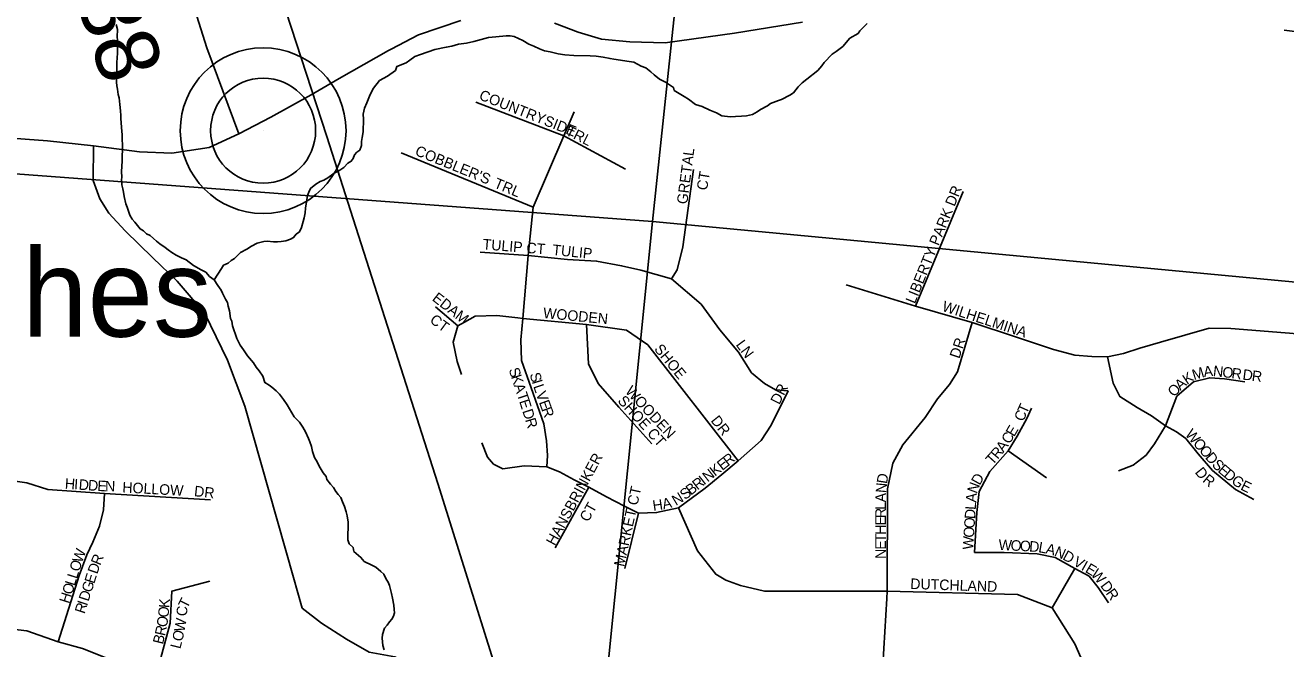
# Model space of a CAD drawing. Extents: x 1310247 to 1552180, y 377264 to 706493.
# Drawn here: x 1428130 to 1434105, y 508390 to 511347 of the extents above; entities that cross this region are included whole.
import ezdxf

# ---------------------------------------------------------------- set-up
doc = ezdxf.new("R2010")
doc.units = 0
for name, color, linetype in [('GM_X_County_Road', 7, 'Continuous'), ('GM_X_Minor_River', 7, 'Continuous'), ('GM_X_Rail_Line', 7, 'Continuous'), ('GM_X_Section', 7, 'Continuous'), ('GM_X_Township_Road', 7, 'Continuous'), ('GM_X_Township_Road_Text', 7, 'Continuous'), ('GM_X_Township_Subdivision', 7, 'Continuous'), ('GM_X_Township_Subdivision_Text', 7, 'Continuous'), ('GM_X_Unincorporated', 7, 'Continuous'), ('GM_X_Unincorporated_Location', 7, 'Continuous'), ('GM_X_Unincorporated_Text', 7, 'Continuous')]:
    doc.layers.add(name, color=color, linetype=linetype)

msp = doc.modelspace()

# ---------------------------------------------------------------- linework, layer by layer
at = {"layer": 'GM_X_County_Road'}
for points in [[(1429864.1, 511234), (1429993.6, 511301.4), (1430194.1, 511370.1)], [(1430638.8, 511356.4), (1430751.3, 511313.9), (1430861.4, 511281.4), (1430996.4, 511268.9), (1431164, 511263.9), (1431491.6, 511308.9), (1431814.6, 511362)], [(1426842, 510730.3), (1426914.7, 510724.6), (1427071, 510705.4), (1427296.1, 510707.1), (1427387.3, 510713.9), (1427574.2, 510749.3), (1427629.2, 510762.1), (1427693.2, 510780.2), (1427790.4, 510795.3), (1427871.1, 510806.6), (1427934.3, 510812.6), (1428023.3, 510815.6), (1428235, 510798.4), (1428453.4, 510774.8), (1428671.7, 510746.7), (1428825.2, 510740.8), (1429002.2, 510767.4), (1429142.4, 510832.3), (1429294.3, 510911.9), (1429486.1, 511016.7), (1429617.4, 511094.9), (1429852, 511227.7), (1429864.1, 511234)]]:
    msp.add_lwpolyline(points, dxfattribs=at)
at = {"layer": 'GM_X_Minor_River'}
for points in [[(1428561.4, 511350.6), (1428566.9, 511326.4), (1428566.3, 511292.3), (1428568, 511276.2), (1428567.6, 511258.2), (1428566.7, 511214), (1428566.3, 511192), (1428563.9, 511170), (1428562.1, 511077.7), (1428563.7, 511059.6), (1428567.4, 511043.5), (1428570.9, 511019.4), (1428574.6, 511003.2), (1428578, 510971.1), (1428581.4, 510940.9), (1428583, 510918.8), (1428582.7, 510904.8), (1428586, 510864.6), (1428587.5, 510842.5), (1428589.3, 510828.4), (1428588.8, 510806.3), (1428590.3, 510778.2), (1428588.8, 510704), (1428585.8, 510651.9), (1428587.3, 510627.8), (1428587, 510611.8), (1428588.6, 510589.6), (1428592.3, 510571.5), (1428596, 510555.4), (1428599.6, 510535.2), (1428606.9, 510501), (1428612.6, 510484.8), (1428625.9, 510446.5), (1428637.6, 510428.1), (1428649.3, 510413.9), (1428674.8, 510381.2), (1428690.6, 510372.9), (1428704.4, 510358.6), (1428722.3, 510350.2), (1428738, 510335.8), (1428751.8, 510323.5), (1428767.6, 510311.1), (1428793.3, 510292.6), (1428807.2, 510282.3), (1428825, 510269.9), (1428844.8, 510257.4), (1428870.6, 510244.9), (1428892.4, 510234.4), (1428928, 510207.6), (1428963.7, 510186.8), (1428985.5, 510176.3), (1429003.2, 510155.9), (1429024.9, 510139.4), (1429042.4, 510113), (1429058.1, 510090.6), (1429065.8, 510076.4), (1429079.3, 510048), (1429089, 510031.8), (1429092.7, 510015.7), (1429098.3, 509993.5), (1429103.6, 509957.3), (1429109.3, 509943.1), (1429112.9, 509921), (1429118.5, 509902.8), (1429126.1, 509880.6), (1429133.8, 509862.3), (1429149.2, 509829.9), (1429164.8, 509807.5), (1429184.3, 509779.1), (1429211.7, 509746.4), (1429225.4, 509726.1), (1429239, 509707.7), (1429256.6, 509683.3), (1429266, 509653), (1429285.8, 509640.6), (1429299.7, 509630.3), (1429319.4, 509613.8), (1429335.1, 509597.5), (1429354.7, 509573), (1429372.2, 509546.5), (1429405.2, 509489.7), (1429430.8, 509465.1), (1429446.4, 509440.7), (1429457.9, 509418.4), (1429473.4, 509388), (1429479.1, 509371.8), (1429486.7, 509349.6), (1429492.2, 509325.4), (1429501.7, 509297.1), (1429513.3, 509276.8), (1429522.9, 509256.6), (1429542.4, 509224.1), (1429556.1, 509207.8), (1429559.8, 509193.6), (1429577.4, 509171.2), (1429591.1, 509154.9), (1429602.8, 509136.6), (1429612.6, 509122.3), (1429626.3, 509108), (1429633.9, 509087.8)], [(1431374.6, 510944.5), (1431406.5, 510931.9), (1431432.2, 510917.3), (1431472.2, 510912.5), (1431496.3, 510914), (1431524.4, 510915.4), (1431548.5, 510917), (1431576.7, 510924.4), (1431599, 510936), (1431615.3, 510947.7), (1431647.7, 510965.1), (1431662, 510976.8), (1431700.3, 510990.1), (1431714.5, 510995.8), (1431755, 511015.1), (1431771.2, 511026.8), (1431793.8, 511054.4), (1431812.3, 511074.1), (1431834.7, 511091.7), (1431887.6, 511132.8), (1431906.1, 511154.5), (1431916.4, 511170.3), (1431955.3, 511209.7), (1431973.6, 511223.3), (1432006.1, 511246.8), (1432039, 511286.2), (1432077.5, 511307.5), (1432085.8, 511321.4), (1432120.5, 511354.8)], [(1429024.9, 510139.4), (1429060.1, 510192.9), (1429070.4, 510208.7), (1429092.6, 510218.3), (1429106.9, 510232.1), (1429121.2, 510241.8), (1429149.8, 510269.3), (1429180.2, 510284.8), (1429202.5, 510300.3), (1429228.8, 510313.9), (1429261.1, 510321.2), (1429277.1, 510322.9), (1429307.2, 510320.3), (1429325.2, 510319.9), (1429343.3, 510321.6), (1429365.4, 510325.1), (1429387.6, 510332.7), (1429401.8, 510340.5), (1429414.1, 510356.2), (1429430.4, 510368), (1429438.8, 510387.8), (1429447.4, 510415.8), (1429451.8, 510433.7), (1429456.2, 510457.7), (1429458.7, 510479.8), (1429467.9, 510539.8), (1429474.2, 510555.7), (1429482.6, 510573.6), (1429507, 510593.1), (1429527.3, 510606.8), (1429545.5, 510612.4), (1429563.8, 510624.1), (1429594.3, 510645.5), (1429616.5, 510657.1), (1429640.9, 510672.7), (1429659.3, 510692.4), (1429675.6, 510702.1), (1429683.9, 510715.9), (1429690.2, 510731.9), (1429702.5, 510745.7), (1429716.7, 510755.4), (1429723.2, 510777.3), (1429723.5, 510795.4), (1429727.9, 510815.4), (1429732.4, 510841.4), (1429733.6, 510901.5), (1429732.1, 510925.6), (1429738.6, 510953.6), (1429749.2, 510979.5), (1429761.8, 511011.3), (1429772.3, 511035.2), (1429780.6, 511049), (1429809.4, 511084.6), (1429847.9, 511105.9), (1429884.5, 511133.2), (1429890.9, 511151.1), (1429935.3, 511168.3), (1429953.6, 511182), (1429976, 511199.6), (1430004.3, 511209), (1430070.9, 511231.8), (1430125.3, 511242.7), (1430151.4, 511248.2), (1430183.7, 511257.6), (1430221.9, 511262.8), (1430256.1, 511270.1), (1430326.7, 511288.8), (1430360.8, 511292.1), (1430409.1, 511297.1), (1430429.1, 511296.7), (1430447.1, 511294.4), (1430488.8, 511275.5), (1430516.5, 511256.8), (1430540.4, 511248.3), (1430568.3, 511235.7), (1430592.1, 511225.2), (1430618.1, 511220.7), (1430656, 511211.9), (1430688, 511207.2), (1430730.1, 511204.4), (1430808.2, 511202.8), (1430836.2, 511200.2), (1430870.2, 511195.5), (1430902.2, 511188.8), (1430920.2, 511186.5), (1430952.2, 511181.8), (1430982.2, 511177.2), (1431014.2, 511172.5), (1431049.9, 511153.8), (1431071.8, 511145.3), (1431095.5, 511126.8), (1431111.2, 511112.4), (1431136.9, 511091.8), (1431164.7, 511077.2), (1431202.3, 511052.4), (1431206, 511038.2), (1431253.6, 511009.2), (1431273.4, 510996.8), (1431307, 510972), (1431338.9, 510961.3), (1431374.6, 510944.5)], [(1429633.9, 509087.8), (1429643.5, 509065.6), (1429651, 509039.3), (1429656.7, 509021.1), (1429660.1, 508991), (1429658.5, 508906.8), (1429666.1, 508888.5), (1429683.8, 508870.1), (1429687.5, 508852), (1429721, 508823.2), (1429736.7, 508804.8), (1429772.4, 508786.1), (1429792.3, 508777.6), (1429815.9, 508757.1), (1429829.7, 508744.8), (1429841.3, 508720.5), (1429851, 508706.2), (1429856.7, 508690.1), (1429866, 508651.8), (1429871.6, 508629.6), (1429877, 508597.4), (1429878.6, 508577.3), (1429880.3, 508561.2), (1429876, 508545.2), (1429867.7, 508531.3), (1429857.4, 508517.5), (1429845, 508501.7), (1429832.7, 508487.9), (1429824.1, 508458), (1429821.8, 508440), (1429825.1, 508405.8), (1429830.7, 508385.6)]]:
    msp.add_lwpolyline(points, dxfattribs=at)
at = {"layer": 'GM_X_Rail_Line'}
msp.add_lwpolyline([(1432528.3, 501534.2), (1431853.2, 503636.2), (1431436.9, 504941.5), (1430488.2, 507887.5), (1430086.3, 509173.4), (1429559.4, 510819.1), (1428471.8, 514154.5), (1428364.4, 514541.9), (1428262.2, 514937.9), (1428203.5, 515253.6), (1428174.4, 515555), (1428154.5, 515822.2), (1428158.4, 516165.6), (1428172.7, 516456.6), (1428194.9, 516731.3), (1428244.4, 517039.7), (1428284.4, 517252.1), (1428329.6, 517444.1), (1428401.5, 517713), (1428572.9, 518284.8), (1429228.8, 520485.6)], dxfattribs=at)
at = {"layer": 'GM_X_Section'}
for points in [[(1426330.1, 516394.3), (1431683.3, 515903.4), (1431103.6, 510416), (1425760.4, 510816.7)], [(1431683.3, 515903.4), (1437020.5, 515414.9), (1436430.5, 509913.8), (1431103.6, 510416)], [(1425760.4, 510816.7), (1431103.6, 510416), (1430568.8, 505087.9), (1425255.7, 505582.2)], [(1431103.6, 510416), (1436430.5, 509913.8), (1435826, 504598.7), (1430614.8, 505084.9), (1430568.8, 505087.9)]]:
    msp.add_lwpolyline(points, close=True, dxfattribs=at)
at = {"layer": 'GM_X_Township_Road'}
for points in [[(1429142.4, 510832.3), (1428990.8, 511240.2), (1428849.5, 511687.8), (1428683.2, 512189.2), (1428603.1, 512471.8), (1428550.7, 512706.8), (1428573.2, 513149.5), (1428529.6, 513470.8), (1428578.1, 513587.1), (1428663, 513610.3)], [(1430103.6, 507917.9), (1430037.2, 508108.9), (1429945.1, 508319.5), (1429881.4, 508351.4), (1429761, 508374.4), (1429653, 508436.4), (1429534.4, 508512.5), (1429442.4, 508583.3), (1429401.1, 508728.8), (1429170.8, 509540.8), (1429088.9, 509759.3), (1428980.8, 509979.8), (1428850.8, 510134.1), (1428734.4, 510243.6), (1428604.4, 510372.4), (1428526.9, 510456.2), (1428484.4, 510523.7), (1428452.6, 510610.3), (1428453.4, 510774.8)]]:
    msp.add_lwpolyline(points, dxfattribs=at)
at = {"layer": 'GM_X_Township_Subdivision'}
for points in [[(1434097.2, 511324.6), (1434427.2, 511282.9)], [(1430266.2, 510981.6), (1430683.1, 510822.1), (1430976, 510665.1)], [(1430602.7, 509253.5), (1430605.6, 509307.5), (1430601.3, 509376.2), (1430588.1, 509456.5), (1430528.2, 509627.4), (1430482.9, 509757.4), (1430479.1, 509854.6), (1430488, 509956.7), (1430514.5, 510255.1), (1430538.3, 510484.6), (1430683.1, 510822.1), (1430732, 510937.2)], [(1429911.2, 510742), (1430538.3, 510484.6)], [(1431193.4, 510144.5), (1431220.1, 510187.4), (1431247.4, 510296.4), (1431297, 510663.6)], [(1432350.5, 510015.2), (1432575.9, 510559.5)], [(1430286.9, 510271.7), (1430514.5, 510255.1)], [(1430514.5, 510255.1), (1430700.9, 510236.2), (1430838.5, 510228.8), (1430956.8, 510206.6), (1431048.5, 510185.9), (1431193.4, 510144.5), (1431333.9, 510024.7), (1431422.7, 509903.4), (1431511.4, 509796.9), (1431572, 509699.3), (1431634.1, 509647.6), (1431685.9, 509618), (1431746.5, 509612.8)], [(1432021.4, 510116.8), (1432350.5, 510015.2), (1432619.2, 509937.7), (1432823.6, 509869.5)], [(1430180.4, 509921.2), (1430075.4, 510011.4)], [(1430198.1, 509690.5), (1430177.4, 509752.6), (1430158.6, 509843.6), (1430180.4, 509921.2), (1430212.9, 509938.9), (1430263.2, 509967), (1430365.2, 509970), (1430464.8, 509959.2)], [(1430464.8, 509959.2), (1430488, 509956.7), (1430791.2, 509928.6), (1430980.5, 509901.9), (1431081, 509832.4), (1431509.8, 509281.2)], [(1431100.3, 509362.1), (1430943.5, 509536.6), (1430845.9, 509649), (1430800.1, 509742.2), (1430791.2, 509928.6)], [(1432619.2, 509937.7), (1432549.5, 509703), (1432510.7, 509643.1), (1432453.8, 509575.9), (1432395.3, 509486.3), (1432290.2, 509357.2), (1432242, 509271), (1432217.1, 509149.1), (1432216.1, 508662.9), (1432214.1, 508629.4)], [(1432823.6, 509869.5), (1433004.5, 509809.2), (1433105, 509783.4), (1433185.5, 509776.2), (1433260.3, 509774.8), (1433336.4, 509790.6), (1433412.6, 509816.4), (1433511.7, 509843.7), (1433741.6, 509911.3), (1433845.1, 509909.8), (1434101.8, 509888.6)], [(1434101.8, 509888.6), (1434122.4, 509886.8), (1434737.4, 509827.9), (1434865.3, 509802.1), (1434991.8, 509734.5), (1435113.9, 509664.1), (1435152.8, 509639.1), (1435471.2, 509451.9), (1435635.5, 509345.1), (1435741.9, 509296.3), (1435952.4, 509272)], [(1433952.9, 509098), (1433866.7, 509145.4), (1433757.4, 509235.9), (1433689.9, 509314.9), (1433631, 509386.8), (1433587.8, 509418.3), (1433534.7, 509447.2), (1433468.6, 509494.6), (1433400.4, 509534.4), (1433319.1, 509586.5), (1433286.4, 509650.4), (1433260.3, 509774.8)], [(1433311.9, 509234.8), (1433381, 509260.3), (1433442.7, 509307.7), (1433483, 509362.4), (1433534.7, 509447.2), (1433589.3, 509588), (1433668.3, 509655.5), (1433744.5, 509675.6), (1433814.9, 509669.9), (1433911.2, 509655.5)], [(1430294.5, 509367.4), (1430320.8, 509298.8), (1430350, 509265.2), (1430393.8, 509243.2), (1430494.6, 509257.8), (1430602.7, 509253.5), (1430662.6, 509230.1), (1430731.3, 509192.1), (1430801.4, 509157.1), (1430884.6, 509110.3), (1430970.8, 509066.5), (1431036.5, 509032.9), (1431122.7, 509035.8), (1431226.4, 509058.5), (1431353.5, 509151.2), (1431432.4, 509216.9), (1431509.8, 509281.2), (1431617.9, 509377.6), (1431666.1, 509450.7), (1431746.5, 509612.8)], [(1432630, 508847.6), (1432640.1, 509036.3), (1432651.6, 509136.8), (1432702.3, 509231.3), (1432789.8, 509329.5), (1432832, 509398.6), (1432878, 509482.3), (1432899.5, 509531.4)], [(1432789.8, 509329.5), (1432970.3, 509201.2)], [(1427543.1, 509263.9), (1427859.7, 509211.2), (1428026.8, 509193.6), (1428137.6, 509177.7), (1428237.9, 509146.1), (1428505.2, 509126.7), (1429008.3, 509096.8)], [(1430642.6, 508868.8), (1430801.4, 509157.1)], [(1428286.6, 508424), (1428385.6, 508738), (1428422.6, 508836.5), (1428450.7, 508896.3), (1428482.4, 508971.9), (1428501.7, 509049.3), (1428505.2, 509126.7)], [(1430971.9, 508770.5), (1431036.5, 509032.9)], [(1433408.5, 507775.4), (1433384.1, 507826.6), (1433221.5, 508147.2), (1433104.7, 508414.3), (1432997.8, 508584.8), (1432833.3, 508647.3), (1432216.1, 508662.9), (1431634.7, 508664), (1431520.8, 508689.6), (1431451.4, 508715.9), (1431403.2, 508743.7), (1431317, 508854.7), (1431226.4, 509058.5)], [(1432630, 508847.6), (1432770.3, 508846.3), (1432927.3, 508839.8), (1433011.2, 508822.6), (1433105.8, 508771), (1433172.5, 508734.4), (1433215.5, 508680.6), (1433265, 508607.5)], [(1432997.8, 508584.8), (1433105.8, 508771)], [(1428755, 508282.4), (1428816.6, 508511.1), (1428825.4, 508664.1), (1429004.8, 508711.6)], [(1432214.1, 508629.4), (1432195, 508311.9), (1432183.1, 508130.4), (1432192.6, 507941.9), (1432223.6, 507865.5), (1432323.9, 507767.6), (1432426.6, 507684.1), (1432548.3, 507653), (1432832.4, 507643.5), (1432970.8, 507598.1), (1433068.7, 507526.5), (1433149.9, 507411.9), (1433169, 507311.7), (1433166.6, 507161.3), (1433145.1, 506960.8)], [(1427784.1, 508495.3), (1427916.9, 508500.8), (1428137.6, 508475.9), (1428286.6, 508424), (1428401.5, 508391.5), (1428508.8, 508349.3), (1428755, 508282.4), (1429277.4, 508140)]]:
    msp.add_lwpolyline(points, dxfattribs=at)
at = {"layer": 'GM_X_Unincorporated'}
for radius in [392.8, 249]:
    msp.add_circle((1429257.7, 510847.2), radius, dxfattribs=at)
at = {"layer": 'GM_X_Unincorporated_Location'}
msp.add_line((1429257.7, 510847.2), (1429257.7, 510847.2), dxfattribs=at)

# ---------------------------------------------------------------- texts
at = {"layer": 'GM_X_Township_Road_Text'}
msp.add_text('T-138', height=300, rotation=287.99745, dxfattribs=at).set_placement((1428181.9, 512049.3))
at = {"layer": 'GM_X_Township_Subdivision_Text'}
for s, rotation, p in [('COUNTRYSIDE', 338.41674, (1430277.4, 510996.8)), ('TRL', 333.43313, (1430687.3, 510829.3)), ("COBBLER'S", 337.91299, (1429973.9, 510732.8)), ('GRETAL', 82.61384, (1431267.8, 510496.5)), ('CT', 80.5426, (1431361.5, 510561.9)), ('TRL', 337.37981, (1430347.9, 510578.8)), ('LIBERTY PARK DR', 67.84978, (1432347, 510023.4)), ('TULIP CT', 355.3148, (1430296.7, 510284.7)), ('TULIP', 354.14185, (1430626.9, 510258.3)), ('EDAM', 321.99922, (1430055.3, 510045.1)), ('WOODEN', 354.46935, (1430583, 509959)), ('WILHELMINA', 341.96657, (1432472.4, 509993.8)), ('CT', 323.74932, (1430043.8, 509940.7)), ('DR', 71.56323, (1432557.6, 509763.4)), ('SHOE', 309.40166, (1431108.4, 509810.4)), ('LN', 306.2513, (1431496.1, 509831.8)), ('S', 288.15846, (1430421.1, 509714.6)), ('K', 288.16724, (1430432.1, 509681.1)), ('S', 286.05423, (1430520.6, 509692.6)), ('K', 33.83252, (1433636.7, 509641)), ('M', 17.0438, (1433669.8, 509663.9)), ('A', 6.79156, (1433717.9, 509678.8)), ('N', 353.62601, (1433758.6, 509684)), ('O', 352.75706, (1433802.1, 509679.2)), ('R', 352.77507, (1433845.8, 509673.6)), ('D', 352.7679, (1433898.2, 509667)), ('R', 352.756, (1433941.8, 509661.4)), ('A', 288.1585, (1430445.8, 509639.3)), ('I', 286.78904, (1430530.5, 509658.2)), ('L', 288.88286, (1430537.5, 509635.2)), ('WOODEN', 313.0249, (1430970.7, 509608.3)), ('DR', 63.43768, (1431704.3, 509544.7)), ('O', 47.92993, (1433576.7, 509581.4)), ('A', 41.41209, (1433605.1, 509613)), ('T', 288.168, (1430459.5, 509597.5)), ('E', 288.15846, (1430470.5, 509564.1)), ('V', 289.94868, (1430549.2, 509600.9)), ('E', 289.97726, (1430564.2, 509559.5)), ('SHOE CT', 312.13781, (1430935.3, 509563.9)), ('D', 287.97533, (1430485.6, 509518.1)), ('R', 289.9772, (1430576.2, 509526.4)), ('C', 66.97199, (1432861.1, 509464.5)), ('T', 65.77536, (1432876.5, 509500.7)), ('R', 286.69925, (1430499.1, 509476.6)), ('DR', 308.66337, (1431376.9, 509471.5)), ('E', 59.42127, (1432817.3, 509392.7)), ('C', 57.54741, (1432795.1, 509357.8)), ('W', 310.90677, (1433625.2, 509405.6)), ('R', 50.052, (1432739.5, 509286.1)), ('A', 53.79971, (1432767.1, 509319.3)), ('O', 310.90118, (1433662.7, 509362.4)), ('O', 310.91468, (1433691.5, 509329.1)), ('HANSBRINKER', 61.62124, (1430639.6, 508876.1)), ('K', 38.19442, (1431399.2, 509205.8)), ('E', 38.19794, (1431433.8, 509233.1)), ('R', 38.18382, (1431461.5, 509254.8)), ('T', 48.17814, (1432714.8, 509258.6)), ('D', 310.90118, (1433720.3, 509295.9)), ('S', 314.7186, (1433751.6, 509259.9)), ('E', 319.67205, (1433779.8, 509231.7)), ('I', 38.20458, (1431347.3, 509165)), ('N', 38.18362, (1431364.6, 509178.6)), ('D', 81.1489, (1432214.8, 509170.5)), ('D', 61.01014, (1432654.6, 509162.6)), ('D', 308.8834, (1433672, 509226.3)), ('R', 320.25959, (1433707.1, 509184.5)), ('D', 320.21366, (1433807, 509208.6)), ('G', 323.20855, (1433843.1, 509178.7)), ('H', 356.04053, (1428316.6, 509149.5)), ('I', 356.04053, (1428360.5, 509146.4)), ('D', 356.02962, (1428382.4, 509144.9)), ('D', 356.03731, (1428426.3, 509141.9)), ('E', 356.79548, (1428470.9, 509138.8)), ('N', 359.41086, (1428508.5, 509136.7)), ('HOLLOW', 356.72974, (1428589.3, 509131.9)), ('DR', 353.65714, (1428928.6, 509114.2)), ('MARKET CT', 77.70445, (1430968.7, 508776.9)), ('S', 38.46869, (1431257.6, 509094.2)), ('B', 38.18382, (1431285.1, 509116.1)), ('R', 38.19608, (1431316.2, 509140.5)), ('N', 84.68935, (1432210.8, 509127.5)), ('N', 69.76758, (1432640.2, 509123.2)), ('E', 333.94496, (1433887.1, 509147)), ('CT', 60.64127, (1430798.3, 508988.1)), ('H', 8.34649, (1431107.4, 509044)), ('A', 12.78488, (1431155.1, 509051.2)), ('N', 31.18675, (1431214.2, 509067.5)), ('A', 88.22978, (1432209.5, 509084.4)), ('A', 85.58033, (1432637.6, 509082.8)), ('L', 90, (1432209.5, 509049.6)), ('R', 90, (1432209.5, 509010)), ('D', 86.24915, (1432632.4, 509004)), ('L', 86.25342, (1432635.3, 509047.9)), ('E', 90, (1432209.5, 508974.8)), ('H', 90, (1432209.5, 508930.8)), ('O', 86.24915, (1432629.5, 508960)), ('T', 90, (1432209.5, 508895.6)), ('W', 86.24799, (1432622.9, 508859.1)), ('O', 86.24915, (1432626.7, 508916.1)), ('W', 357.20812, (1432742.7, 508859.1)), ('W', 70.99083, (1428398.9, 508794.3)), ('E', 90, (1432209.5, 508860.4)), ('N', 90, (1432209.5, 508816.4)), ('O', 357.20618, (1432799.9, 508856.3)), ('O', 357.20144, (1432843.8, 508854.2)), ('D', 355.60213, (1432887.4, 508852)), ('L', 349.75381, (1432929.9, 508848.8)), ('A', 346.52042, (1432963.8, 508842.7)), ('N', 336.29492, (1433004.4, 508833.2)), ('D', 331.05898, (1433043.6, 508816.1)), ('O', 72.39105, (1428385.6, 508752.7)), ('D', 71.18492, (1428471.5, 508741.6)), ('R', 67.94152, (1428485.5, 508782.6)), ('V', 330.70655, (1433093.5, 508788.4)), ('I', 330.69702, (1433131.9, 508766.8)), ('E', 329.12996, (1433150.8, 508756.2)), ('L', 72.40312, (1428375, 508719.1)), ('E', 72.11794, (1428456.7, 508695.8)), ('W', 312.02658, (1433178, 508740.7)), ('O', 72.38724, (1428351, 508643.6)), ('L', 72.40151, (1428364.4, 508685.6)), ('G', 72.1522, (1428443.2, 508653.9)), ('DUTCHLAND', 358.00191, (1432324.6, 508674.3)), ('D', 306.28851, (1433223.7, 508689)), ('R', 305.57297, (1433249.7, 508653.6)), ('H', 72.39105, (1428337.7, 508601.7)), ('I', 72.13874, (1428423, 508591.1)), ('D', 72.1522, (1428429.7, 508612.1)), ('K', 86.05312, (1428813, 508582.4)), ('T', 63.75261, (1428898, 508578)), ('R', 72.15261, (1428410.8, 508553.4)), ('O', 84.37138, (1428808.6, 508537.1)), ('C', 84.9056, (1428895.8, 508543.2)), ('R', 77.64442, (1428792.2, 508448.6)), ('O', 81.0079, (1428801.3, 508490.4)), ('W', 80.08374, (1428884.5, 508468)), ('B', 75.96268, (1428782.3, 508408.6)), ('O', 76.8648, (1428873.9, 508422.1)), ('L', 75.75654, (1428865, 508387))]:
    msp.add_text(s, height=50, rotation=rotation, dxfattribs=at).set_placement(p)
at = {"layer": 'GM_X_Unincorporated_Text'}
msp.add_text('Hughes', height=417, rotation=0.00001, dxfattribs=at).set_placement((1427092.7, 509870.3))

doc.saveas('drawing.dxf')
